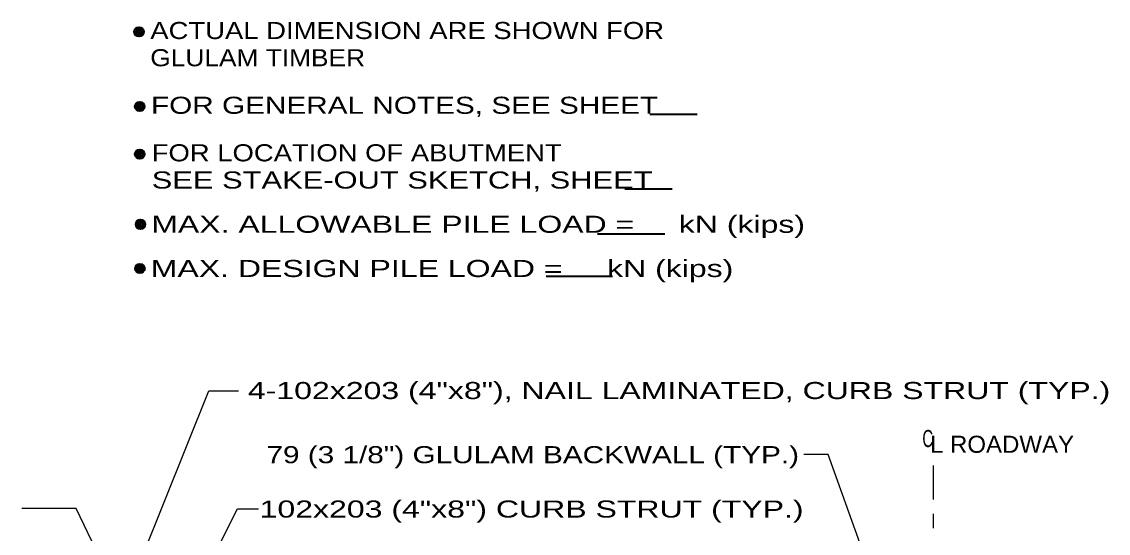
# Model space of a CAD drawing. Extents: x -6.4 to 73.1, y -66 to 0.
# Drawn here: x 7.44 to 15.06, y -36.36 to -32.77 of the extents above; entities that cross this region are included whole.
import ezdxf
from ezdxf.enums import TextEntityAlignment as Align

# ---------------------------------------------------------------- set-up
doc = ezdxf.new("R2010")
doc.units = 0
doc.header["$LTSCALE"] = 0.048
doc.linetypes.add('DOT_DASHED', pattern=[7.7, 5, -1.2, 0.3, -1.2])
doc.layers.add('5', color=7, linetype='Continuous', lineweight=25)

msp = doc.modelspace()

# ---------------------------------------------------------------- linework, layer by layer
at = {"layer": '5', "lineweight": 35}
for p, q in [((11.84567, -33.41608), (12.17758, -33.41608)), ((11.67108, -33.94017), (12.003, -33.94017)), ((11.47767, -34.25642), (11.95183, -34.25642)), ((11.11908, -34.55383), (11.58383, -34.55383))]:
    msp.add_line(p, q, dxfattribs=at)
at = {"layer": '5'}
for p, q in [((7.94742, -37.36683), (8.75108, -35.36017)), ((8.75117, -35.36017), (8.95858, -35.36017)), ((7.82075, -36.18575), (7.43817, -36.18575)), ((8.06058, -36.68917), (7.82075, -36.18575)), ((8.42992, -37.22967), (8.95183, -36.18917)), ((8.95192, -36.18917), (9.10042, -36.18917))]:
    msp.add_line(p, q, dxfattribs=at)
at = {"layer": '5', "linetype": 'DOT_DASHED'}
msp.add_line((13.83458, -35.8835), (13.83458, -37.01467), dxfattribs=at)
at = {"layer": '5'}
msp.add_lwpolyline([(13.47725, -36.86633), (13.09825, -35.80725), (12.92758, -35.80725)], dxfattribs=at)
at = {"layer": '5', "lineweight": 35}
for centre, radius in [((8.26118, -32.83757), 0.03333), ((8.26118, -32.83757), 0.025), ((8.26118, -32.83757), 0.01667), ((8.26118, -32.83757), 0.00833), ((8.26617, -33.36275), 0.03333), ((8.26617, -33.36275), 0.025), ((8.26617, -33.36275), 0.01667), ((8.26617, -33.36275), 0.00833), ((8.26617, -33.69767), 0.03333), ((8.26617, -33.69767), 0.025), ((8.26617, -33.69767), 0.01667), ((8.26617, -33.69767), 0.00833), ((8.27115, -34.19007), 0.03333), ((8.27115, -34.19007), 0.025), ((8.27115, -34.19007), 0.01667), ((8.27115, -34.19007), 0.00833), ((8.26778, -34.50079), 0.03333), ((8.26778, -34.50079), 0.025), ((8.26778, -34.50079), 0.01667), ((8.26778, -34.50079), 0.00833)]:
    msp.add_circle(centre, radius, dxfattribs=at)

# ---------------------------------------------------------------- texts
at = {"layer": '5'}
for s, width, p in [('ACTUAL DIMENSION ARE SHOWN FOR ', 1.2, (8.34033, -32.8885)), ('GLULAM TIMBER', 1.15, (8.34033, -33.07975)), ('FOR GENERAL NOTES, SEE SHEET    ', 1.3, (8.34533, -33.41367)), ('FOR LOCATION OF ABUTMENT', 1.2, (8.35033, -33.74758)), ('SEE STAKE-OUT SKETCH, SHEET    ', 1.35, (8.35033, -33.93883)), ('MAX. ALLOWABLE PILE LOAD =     kN (kips)', 1.4, (8.347, -34.24958)), ('MAX. DESIGN PILE LOAD =     kN (kips)', 1.4, (8.34358, -34.56025)), ('4-102x203 (4"x8"), NAIL LAMINATED, CURB STRUT (TYP.)', 1.4, (9.02525, -35.41758)), ('79 (3 1/8") GLULAM BACKWALL (TYP.)', 1.3, (9.15567, -35.86808)), ('102x203 (4"x8") CURB STRUT (TYP.)', 1.4, (9.10758, -36.25008))]:
    msp.add_text(s, height=0.12, dxfattribs=dict(at, width=width)).set_placement(p)
for s, width, p in [('C', 0.65, (13.79625, -35.75458)), ('L ROADWAY', 1.05, (14.31754, -35.79508))]:
    msp.add_text(s, height=0.12, dxfattribs=dict(at, width=width)).set_placement(p, align=Align.CENTER)

doc.saveas('drawing.dxf')
